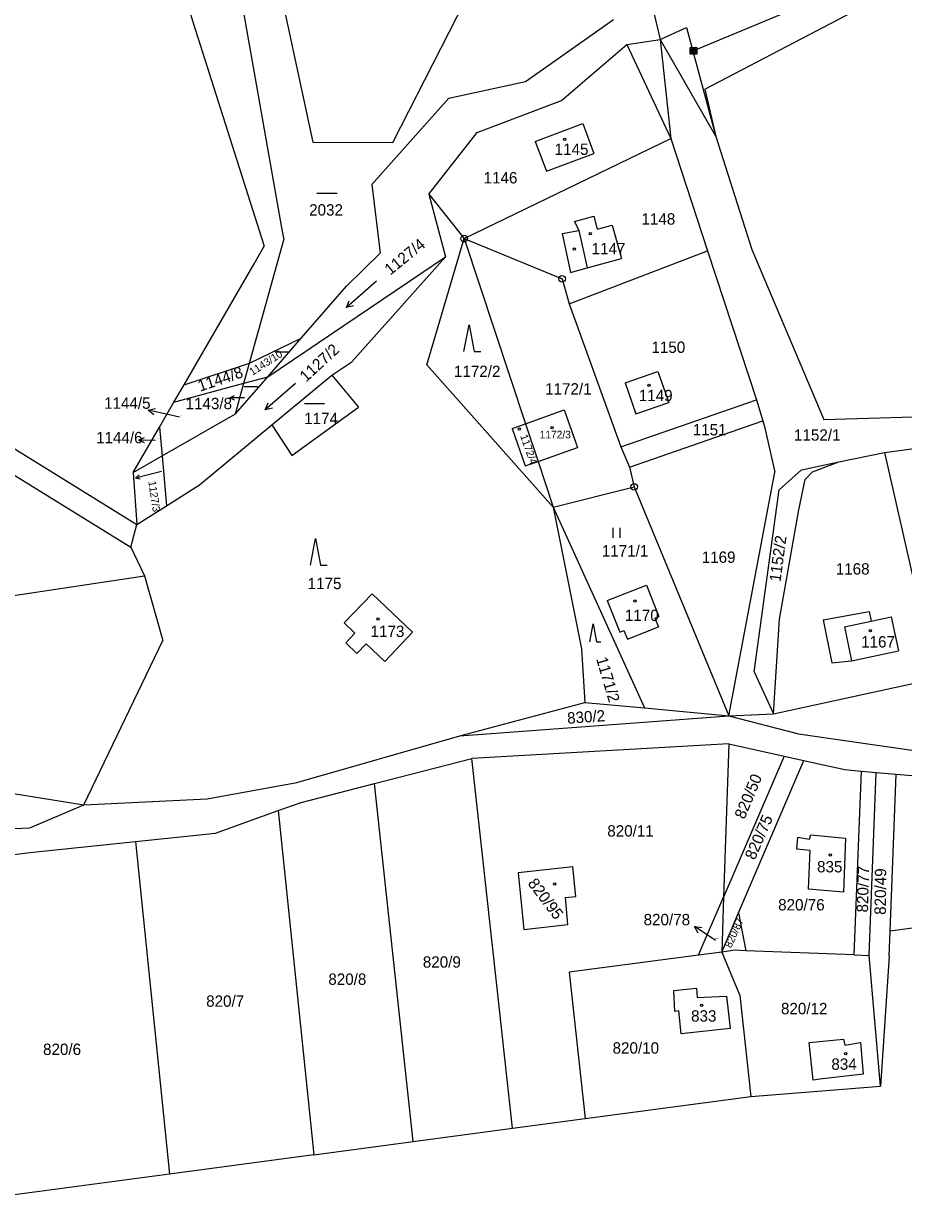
# Model space of a CAD drawing. Extents: x -779596 to -776743, y -1030330 to -1024513.
# Drawn here: x -778616.1 to -778484.5, y -1026611.6 to -1026435.4 of the extents above; entities that cross this region are included whole.
import ezdxf

# ---------------------------------------------------------------- set-up
doc = ezdxf.new("R2010")
doc.units = 0
for name, color, linetype in [('hranice parcel', 7, 'Continuous'), ('hranice vnitřní', 7, 'Continuous'), ('K_Ú_ hranice', 7, 'Continuous'), ('kultura', 7, 'Continuous'), ('Kód', 7, 'Continuous'), ('Vrstva 12', 7, 'Continuous'), ('Vrstva 26', 7, 'Continuous'), ('č_ parcel šipka', 7, 'Continuous'), ('č_pacel stav_', 7, 'Continuous'), ('č_parcel poz_', 7, 'Continuous')]:
    doc.layers.add(name, color=color, linetype=linetype)

msp = doc.modelspace()

# ---------------------------------------------------------------- linework, layer by layer
at = {"layer": 'hranice parcel'}
for points in [[(-778603.06, -1026396.49), (-778580.8, -1026466.48)], [(-778587.26, -1026410.8), (-778577.57, -1026465.66)], [(-778560.88, -1026453.19), (-778539.21, -1026410.64)], [(-778514.2, -1026445.23), (-778454.11, -1026413.75)], [(-778578.89, -1026425.08), (-778572.86, -1026453.13)], [(-778522.76, -1026429.93), (-778520.9, -1026437.76)], [(-778541.06, -1026444.04), (-778527.87, -1026434.79)], [(-778525.9, -1026438.53), (-778520.9, -1026437.76)], [(-778520.9, -1026437.76), (-778512.6, -1026452.3)], [(-778535.65, -1026446.89), (-778525.9, -1026438.53)], [(-778525.9, -1026438.53), (-778519.31, -1026452.58)], [(-778552.51, -1026446.54), (-778541.06, -1026444.04)], [(-778564.02, -1026459.48), (-778552.51, -1026446.54)], [(-778514.2, -1026445.23), (-778512.6, -1026452.3)], [(-778548.26, -1026451.7), (-778535.65, -1026446.89)], [(-778539.58, -1026453.02), (-778532.49, -1026450.34)], [(-778532.49, -1026450.34), (-778530.8, -1026454.81)], [(-778555.49, -1026460.94), (-778548.26, -1026451.7)], [(-778572.86, -1026453.13), (-778560.88, -1026453.19)], [(-778550.22, -1026467.57), (-778519.31, -1026452.58)], [(-778539.58, -1026453.02), (-778537.9, -1026457.49)], [(-778519.31, -1026452.58), (-778513.82, -1026469.37)], [(-778512.6, -1026452.3), (-778507.21, -1026469.17)], [(-778537.9, -1026457.49), (-778530.8, -1026454.81)], [(-778564.02, -1026459.48), (-778562.79, -1026469.72)], [(-778555.49, -1026460.94), (-778553, -1026470.3)], [(-778555.49, -1026460.94), (-778550.22, -1026467.57)], [(-778533.7, -1026464.99), (-778530.82, -1026464.21)], [(-778530.82, -1026464.21), (-778530.3, -1026466.14)], [(-778577.57, -1026465.66), (-778577.2, -1026467.75)], [(-778533.7, -1026464.99), (-778533.06, -1026466.37)], [(-778530.3, -1026466.14), (-778528.06, -1026465.54)], [(-778528.06, -1026465.54), (-778526.7, -1026470.54)], [(-778582.32, -1026486.21), (-778577.2, -1026467.75)], [(-778580.8, -1026466.48), (-778580.1, -1026468.69)], [(-778555.78, -1026486.43), (-778550.22, -1026467.57)], [(-778550.22, -1026467.57), (-778535.57, -1026473.58)], [(-778550.22, -1026467.57), (-778541.04, -1026495.26)], [(-778535.56, -1026466.79), (-778533.06, -1026466.37)], [(-778535.56, -1026466.79), (-778534.31, -1026472.61)], [(-778581.64, -1026471.35), (-778580.1, -1026468.69)], [(-778567.82, -1026474.69), (-778562.79, -1026469.72)], [(-778534.52, -1026477.31), (-778513.82, -1026469.37)], [(-778513.82, -1026469.37), (-778506.49, -1026491.69)], [(-778507.21, -1026469.17), (-778496.41, -1026494.6)], [(-778592.11, -1026489.44), (-778581.64, -1026471.35)], [(-778579.59, -1026488.23), (-778553, -1026470.3)], [(-778567, -1026486), (-778553, -1026470.3)], [(-778531.81, -1026471.93), (-778526.7, -1026470.54)], [(-778534.31, -1026472.61), (-778531.81, -1026471.93)], [(-778574.58, -1026482.47), (-778567.82, -1026474.69)], [(-778535.57, -1026473.58), (-778534.52, -1026477.31)], [(-778534.52, -1026477.31), (-778526.8, -1026498.7)], [(-778582.32, -1026486.21), (-778574.58, -1026482.47)], [(-778579.59, -1026488.23), (-778574.58, -1026482.47)], [(-778592.11, -1026489.44), (-778582.32, -1026486.21)], [(-778583.15, -1026489.19), (-778582.32, -1026486.21)], [(-778570, -1026488), (-778567, -1026486)], [(-778555.78, -1026486.43), (-778536.9, -1026507.74)], [(-778584.41, -1026493.77), (-778579.59, -1026488.23)], [(-778583.15, -1026489.19), (-778579.59, -1026488.23)], [(-778579, -1026495.4), (-778570, -1026488)], [(-778570, -1026488), (-778566, -1026492.8)], [(-778526.16, -1026489.14), (-778521.25, -1026487.43)], [(-778526.16, -1026489.14), (-778524.54, -1026493.79)], [(-778521.25, -1026487.43), (-778519.63, -1026492.09)], [(-778593.62, -1026492.04), (-778583.15, -1026489.19)], [(-778593.62, -1026492.04), (-778592.11, -1026489.44)], [(-778584.41, -1026493.77), (-778583.15, -1026489.19)], [(-778595.78, -1026495.77), (-778593.62, -1026492.04)], [(-778526.8, -1026498.7), (-778506.49, -1026491.69)], [(-778524.54, -1026493.79), (-778519.63, -1026492.09)], [(-778506.49, -1026491.69), (-778505.56, -1026494.81)], [(-778595.4, -1026500.07), (-778584.41, -1026493.77)], [(-778576, -1026500), (-778566, -1026492.8)], [(-778541.04, -1026495.26), (-778535.24, -1026493.2)], [(-778535.24, -1026493.2), (-778533.25, -1026498.8)], [(-778496.41, -1026494.6), (-778476.33, -1026494.01)], [(-778622.92, -1026495.63), (-778599.16, -1026510.34)], [(-778599.69, -1026502.53), (-778595.78, -1026495.77)], [(-778595.78, -1026495.77), (-778595.4, -1026500.07)], [(-778589.77, -1026504.38), (-778579, -1026495.4)], [(-778579, -1026495.4), (-778576, -1026500)], [(-778543.05, -1026495.97), (-778541.04, -1026495.26)], [(-778543.05, -1026495.97), (-778541.07, -1026501.57)], [(-778541.04, -1026495.26), (-778539.17, -1026500.9)], [(-778525.49, -1026501.74), (-778505.56, -1026494.81)], [(-778505.56, -1026494.81), (-778505.3, -1026495.69)], [(-778505.3, -1026495.69), (-778503.74, -1026502.48)], [(-778487.34, -1026499.58), (-778473.35, -1026497.66)], [(-778625.6, -1026497.98), (-778600.07, -1026513.74)], [(-778539.17, -1026500.9), (-778533.25, -1026498.8)], [(-778526.8, -1026498.7), (-778525.49, -1026501.74)], [(-778494.17, -1026500.93), (-778487.34, -1026499.58)], [(-778487.34, -1026499.58), (-778479.68, -1026533.35)], [(-778599.69, -1026502.53), (-778595.4, -1026500.07)], [(-778595.4, -1026500.07), (-778594.73, -1026507.53)], [(-778541.07, -1026501.57), (-778539.17, -1026500.9)], [(-778539.17, -1026500.9), (-778536.9, -1026507.74)], [(-778499.79, -1026502.13), (-778494.17, -1026500.93)], [(-778498.14, -1026502.47), (-778494.17, -1026500.93)], [(-778599.69, -1026502.53), (-778599.16, -1026510.34)], [(-778525.49, -1026501.74), (-778524.8, -1026504.7)], [(-778510.62, -1026538.97), (-778503.74, -1026502.48)], [(-778503.1, -1026505.15), (-778499.79, -1026502.13)], [(-778499.23, -1026503.58), (-778498.14, -1026502.47)], [(-778594.73, -1026507.53), (-778589.77, -1026504.38)], [(-778536.9, -1026507.74), (-778524.8, -1026504.7)], [(-778524.8, -1026504.7), (-778510.62, -1026538.97)], [(-778500.18, -1026508.12), (-778499.23, -1026503.58)], [(-778506.85, -1026532.37), (-778503.1, -1026505.15)], [(-778599.16, -1026510.34), (-778594.73, -1026507.53)], [(-778536.9, -1026507.74), (-778532.68, -1026528.93)], [(-778536.9, -1026507.74), (-778523.23, -1026537.75)], [(-778503.06, -1026524.47), (-778500.18, -1026508.12)], [(-778600.07, -1026513.74), (-778599.16, -1026510.34)], [(-778600.07, -1026513.74), (-778598, -1026518)], [(-778749.6, -1026540.78), (-778598, -1026518)], [(-778598, -1026518), (-778595.3, -1026527.7)], [(-778568.14, -1026525.06), (-778563.99, -1026520.7)], [(-778563.99, -1026520.7), (-778557.94, -1026526.45)], [(-778528.82, -1026521.71), (-778522.97, -1026519.38)], [(-778522.97, -1026519.38), (-778521.09, -1026524.09)], [(-778528.82, -1026521.71), (-778526.93, -1026526.43)], [(-778521.69, -1026524.33), (-778521.09, -1026524.09)], [(-778521.69, -1026524.33), (-778521.17, -1026525.63)], [(-778496.55, -1026524.61), (-778489.66, -1026523.34)], [(-778489.66, -1026523.34), (-778489.35, -1026524.79)], [(-778489.35, -1026524.79), (-778486.36, -1026524.15)], [(-778486.36, -1026524.15), (-778485.27, -1026529.24)], [(-778568.14, -1026525.06), (-778566.54, -1026526.57)], [(-778525.81, -1026527.48), (-778521.17, -1026525.63)], [(-778503.97, -1026538.64), (-778503.06, -1026524.47)], [(-778496.55, -1026524.61), (-778495.23, -1026531.04)], [(-778607.07, -1026552.28), (-778595.3, -1026527.7)], [(-778567.92, -1026528.02), (-778566.54, -1026526.57)], [(-778562.09, -1026530.81), (-778557.94, -1026526.45)], [(-778526.93, -1026526.43), (-778526.33, -1026526.19)], [(-778526.33, -1026526.19), (-778525.81, -1026527.48)], [(-778567.92, -1026528.02), (-778566.25, -1026529.61)], [(-778566.25, -1026529.61), (-778564.88, -1026528.16)], [(-778564.88, -1026528.16), (-778562.09, -1026530.81)], [(-778532.68, -1026528.93), (-778532.19, -1026536.98)], [(-778492.27, -1026530.73), (-778485.27, -1026529.24)], [(-778495.23, -1026531.04), (-778492.27, -1026530.73)], [(-778506.85, -1026532.37), (-778503.97, -1026538.64)], [(-778550.86, -1026541.93), (-778510.62, -1026538.97)], [(-778510.62, -1026538.97), (-778500.24, -1026541.63)], [(-778500.24, -1026541.63), (-778474.92, -1026545.3)], [(-778510.65, -1026543.13), (-778549.08, -1026545.32)], [(-778510.65, -1026543.13), (-778511.42, -1026566.05)], [(-778510.65, -1026543.13), (-778502.35, -1026544.98)], [(-778563.61, -1026549.06), (-778549.08, -1026545.32)], [(-778545.4, -1026578.77), (-778549.08, -1026545.32)], [(-778502.35, -1026544.98), (-778511.42, -1026566.05)], [(-778502.35, -1026544.98), (-778499.42, -1026545.63)], [(-778641.78, -1026546.68), (-778607.07, -1026552.28)], [(-778509.17, -1026568.4), (-778499.42, -1026545.63)], [(-778499.42, -1026545.63), (-778497.86, -1026545.98)], [(-778497.86, -1026545.98), (-778493.27, -1026547)], [(-778493.27, -1026547), (-778490.77, -1026547.22)], [(-778491.88, -1026574.7), (-778490.77, -1026547.22)], [(-778490.77, -1026547.22), (-778488.6, -1026547.41)], [(-778574.61, -1026551.89), (-778563.61, -1026549.06)], [(-778557.84, -1026602.62), (-778563.61, -1026549.06)], [(-778489.65, -1026574.79), (-778488.6, -1026547.41)], [(-778488.6, -1026547.41), (-778485.61, -1026547.67)], [(-778486.51, -1026571.15), (-778485.61, -1026547.67)], [(-778485.61, -1026547.67), (-778475.65, -1026548.53)], [(-778578.04, -1026553.12), (-778574.61, -1026551.89)], [(-778587.41, -1026556.48), (-778578.04, -1026553.12)], [(-778578.04, -1026553.12), (-778572.7, -1026604.61)], [(-778615.17, -1026559.41), (-778599.35, -1026557.74)], [(-778599.35, -1026557.74), (-778587.41, -1026556.48)], [(-778599.35, -1026557.74), (-778594.29, -1026607.49)], [(-778500.47, -1026558.89), (-778500.3, -1026557.12)], [(-778500.3, -1026557.12), (-778498.55, -1026557.38)], [(-778498.55, -1026557.38), (-778498.35, -1026556.76)], [(-778498.35, -1026556.76), (-778493.17, -1026557.24)], [(-778493.17, -1026557.24), (-778493.5, -1026565.35)], [(-778631.14, -1026561.43), (-778615.17, -1026559.41)], [(-778498.49, -1026559.09), (-778500.47, -1026558.89)], [(-778498.72, -1026564.87), (-778498.49, -1026559.09)], [(-778533.95, -1026561.55), (-778542.14, -1026562.44)], [(-778542.14, -1026562.44), (-778541.27, -1026570.9)], [(-778533.52, -1026565.97), (-778533.95, -1026561.55)], [(-778493.5, -1026565.35), (-778498.72, -1026564.87)], [(-778535.08, -1026566.14), (-778533.52, -1026565.97)], [(-778534.7, -1026570.18), (-778535.08, -1026566.14)], [(-778514.45, -1026573.1), (-778511.42, -1026566.05)], [(-778511.42, -1026566.05), (-778511.69, -1026574.28)], [(-778511.69, -1026574.28), (-778509.17, -1026568.4)], [(-778509.17, -1026568.4), (-778508.11, -1026574.08)], [(-778541.27, -1026570.9), (-778534.7, -1026570.18)], [(-778469.17, -1026568.84), (-778486.51, -1026571.15)], [(-778486.66, -1026574.9), (-778486.51, -1026571.15)], [(-778515.15, -1026574.74), (-778514.45, -1026573.1)], [(-778515.15, -1026574.74), (-778534.49, -1026577.31)], [(-778511.69, -1026574.28), (-778515.15, -1026574.74)], [(-778509.71, -1026574.02), (-778511.69, -1026574.28)], [(-778511.69, -1026574.28), (-778508.98, -1026580.78)], [(-778508.11, -1026574.08), (-778509.71, -1026574.02)], [(-778491.88, -1026574.7), (-778508.11, -1026574.08)], [(-778491.88, -1026574.7), (-778489.65, -1026574.79)], [(-778487.97, -1026594.33), (-778489.65, -1026574.79)], [(-778486.66, -1026574.9), (-778487.97, -1026594.33)], [(-778542.99, -1026600.64), (-778545.4, -1026578.77)], [(-778534.49, -1026577.31), (-778532.1, -1026599.18)], [(-778518.88, -1026580.02), (-778515.48, -1026579.71)], [(-778518.7, -1026583.17), (-778518.88, -1026580.02)], [(-778515.48, -1026579.71), (-778515.37, -1026581.07)], [(-778508.98, -1026580.78), (-778507.34, -1026595.88)], [(-778515.37, -1026581.07), (-778510.96, -1026580.87)], [(-778510.96, -1026580.87), (-778510.44, -1026585.73)], [(-778518.11, -1026583.1), (-778518.7, -1026583.17)], [(-778517.74, -1026586.52), (-778518.11, -1026583.1)], [(-778510.44, -1026585.73), (-778517.74, -1026586.52)], [(-778498.63, -1026587.82), (-778493.5, -1026587.33)], [(-778498.04, -1026593.44), (-778498.63, -1026587.82)], [(-778493.5, -1026587.33), (-778493.3, -1026588.22)], [(-778493.3, -1026588.22), (-778490.93, -1026587.82)], [(-778490.93, -1026587.82), (-778490.54, -1026592.53)], [(-778490.54, -1026592.53), (-778497.01, -1026593.31)], [(-778507.34, -1026595.88), (-778487.97, -1026594.33)], [(-778497.01, -1026593.31), (-778498.04, -1026593.44)], [(-778532.1, -1026599.18), (-778507.34, -1026595.88)], [(-778542.99, -1026600.64), (-778532.1, -1026599.18)], [(-778557.84, -1026602.62), (-778542.99, -1026600.64)], [(-778572.7, -1026604.61), (-778557.84, -1026602.62)], [(-778572.7, -1026604.61), (-778594.29, -1026607.49)], [(-778594.29, -1026607.49), (-778624.99, -1026611.59)]]:
    msp.add_lwpolyline(points, dxfattribs=at)
at = {"layer": 'hranice vnitřní'}
for points in [[(-778520.9, -1026437.76), (-778516.96, -1026436)], [(-778516.96, -1026436), (-778512.6, -1026452.3)], [(-778520.9, -1026437.76), (-778519.31, -1026452.58)], [(-778533.06, -1026466.37), (-778531.81, -1026471.93)], [(-778493.36, -1026525.64), (-778489.35, -1026524.79)], [(-778493.36, -1026525.64), (-778492.27, -1026530.73)]]:
    msp.add_lwpolyline(points, dxfattribs=at)
at = {"layer": 'K_Ú_ hranice'}
for points in [[(-778503.97, -1026538.64), (-778479.68, -1026533.35)], [(-778550.86, -1026541.93), (-778532.19, -1026536.98)], [(-778532.19, -1026536.98), (-778523.23, -1026537.75)], [(-778523.23, -1026537.75), (-778510.62, -1026538.97)], [(-778510.62, -1026538.97), (-778503.97, -1026538.64)], [(-778575.24, -1026548.93), (-778550.86, -1026541.93)], [(-778588.66, -1026551.35), (-778575.24, -1026548.93)], [(-778615.17, -1026555.71), (-778607.07, -1026552.28)], [(-778607.07, -1026552.28), (-778588.66, -1026551.35)], [(-778637.9, -1026556.7), (-778615.17, -1026555.71)]]:
    msp.add_lwpolyline(points, dxfattribs=at)
at = {"layer": 'kultura'}
for points in [[(-778572.23, -1026460.76), (-778569.23, -1026460.76)], [(-778563.313, -1026473.934), (-778567.827, -1026477.886)], [(-778566.745, -1026477.603), (-778567.827, -1026477.886), (-778567.404, -1026476.851)], [(-778550.24, -1026484.45), (-778549.49, -1026480.45), (-778548.74, -1026484.45), (-778547.74, -1026484.45)], [(-778578.485, -1026484.5), (-778576.474, -1026484.5)], [(-778583.105, -1026489.68), (-778581.094, -1026489.68)], [(-778575.443, -1026489.234), (-778579.957, -1026493.186)], [(-778578.875, -1026492.903), (-778579.957, -1026493.186), (-778579.534, -1026492.151)], [(-778574.11, -1026492.24), (-778571.11, -1026492.24)], [(-778595.49, -1026502.41), (-778599.389, -1026503.389)], [(-778598.657, -1026503.551), (-778599.389, -1026503.389), (-778598.82, -1026502.901)], [(-778527.927, -1026512.345), (-778527.927, -1026510.845)], [(-778526.893, -1026512.345), (-778526.893, -1026510.845)], [(-778573.19, -1026516.41), (-778572.44, -1026512.41), (-778571.69, -1026516.41), (-778570.69, -1026516.41)], [(-778531.442, -1026527.86), (-778530.94, -1026525.179), (-778530.437, -1026527.86), (-778529.767, -1026527.86)]]:
    msp.add_lwpolyline(points, dxfattribs=at)
for centre in [(-778535.18, -1026452.72), (-778531.35, -1026466.82), (-778533.76, -1026469.12), (-778522.55, -1026489.5), (-778541.94, -1026496.06), (-778537.06, -1026495.84), (-778524.68, -1026521.79), (-778563.09, -1026524.46), (-778489.47, -1026526.19), (-778495.47, -1026559.77), (-778536.67, -1026564.12), (-778514.7, -1026582.24), (-778493.14, -1026589.49)]:
    msp.add_circle(centre, 0.175, dxfattribs=at)
at = {"layer": 'Kód'}
for centre, radius in [((-778550.22, -1026467.57), 0.5), ((-778550.22, -1026467.57), 0.032), ((-778535.57, -1026473.58), 0.5), ((-778535.57, -1026473.58), 0.032), ((-778524.8, -1026504.7), 0.5), ((-778524.8, -1026504.7), 0.032)]:
    msp.add_circle(centre, radius, dxfattribs=at)
at = {"layer": 'Vrstva 12'}
msp.add_lwpolyline([(-778454.11, -1026413.75), (-778515.91, -1026439.47)], dxfattribs=at)
at = {"layer": 'Vrstva 26'}
for points in [[(-778516.41, -1026438.97), (-778515.41, -1026438.97), (-778515.41, -1026439.97), (-778516.41, -1026439.97), (-778516.41, -1026438.97)], [(-778516.21, -1026439.17), (-778515.61, -1026439.17), (-778515.61, -1026439.77), (-778516.21, -1026439.77), (-778516.21, -1026439.17)], [(-778516.01, -1026439.37), (-778515.81, -1026439.37), (-778515.81, -1026439.57), (-778516.01, -1026439.57), (-778516.01, -1026439.37)]]:
    msp.add_lwpolyline(points, dxfattribs=at)
at = {"layer": 'č_ parcel šipka'}
for points in [[(-778584.54, -1026491.749), (-778585.28, -1026491.38), (-778584.54, -1026491.009)], [(-778583.06, -1026491.38), (-778585.28, -1026491.38)], [(-778596.611, -1026493.93), (-778597.474, -1026493.221), (-778596.387, -1026492.957)], [(-778594.55, -1026493.89), (-778597.474, -1026493.221)], [(-778592.78, -1026494.29), (-778594.55, -1026493.89)], [(-778598.026, -1026498.135), (-778598.849, -1026497.706), (-778598.011, -1026497.306)], [(-778596.36, -1026497.75), (-778598.849, -1026497.706)], [(-778513.27, -1026572.13), (-778515.777, -1026570.483)], [(-778515.216, -1026571.45), (-778515.777, -1026570.483), (-778514.667, -1026570.615)], [(-778512.64, -1026572.54), (-778513.27, -1026572.13)]]:
    msp.add_lwpolyline(points, dxfattribs=at)

# ---------------------------------------------------------------- texts
for s, p in [('1144/5', (-778604.069, -1026493.02)), ('1143/8', (-778591.879, -1026493.08)), ('1144/6', (-778605.26, -1026498.18)), ('820/78', (-778523.379, -1026570.28))]:
    msp.add_text(s, height=1.7, dxfattribs=at).set_placement(p)
at = {"layer": 'č_pacel stav_'}
for s, height, p in [('1145', 1.7, (-778536.68, -1026455.04)), ('1147', 1.7, (-778531.15, -1026469.9)), ('1149', 1.7, (-778524.1, -1026491.88)), ('1172/3', 1.14, (-778538.92, -1026497.45)), ('1170', 1.7, (-778526.18, -1026524.77)), ('1173', 1.7, (-778564.21, -1026527.16)), ('1167', 1.7, (-778490.85, -1026528.73)), ('835', 1.7, (-778497.44, -1026562.37)), ('833', 1.7, (-778516.28, -1026584.69)), ('834', 1.7, (-778495.3, -1026591.9))]:
    msp.add_text(s, height=height, dxfattribs=at).set_placement(p)
for s, height, rotation, p in [('1172/4', 1.14, 289.5023, (-778541.855, -1026497.081)), ('820/95', 1.7, 307.10244, (-778540.79, -1026564.038))]:
    msp.add_text(s, height=height, rotation=rotation, dxfattribs=at).set_placement(p)
at = {"layer": 'č_parcel poz_'}
for s, height, p in [('1146', 1.7, (-778547.31, -1026459.31)), ('2032', 1.7, (-778573.4, -1026464.12)), ('1148', 1.7, (-778523.7, -1026465.47)), ('1150', 1.7, (-778522.21, -1026484.66)), ('1172/2', 1.7, (-778551.74, -1026488.27)), ('1172/1', 1.7, (-778538.11, -1026490.89)), ('1143/8', 0.1, (-778582.86, -1026491.18)), ('1144/5', 0.1, (-778592.58, -1026494.09)), ('1174', 1.7, (-778574.14, -1026495.32)), ('1151', 1.7, (-778516.03, -1026497)), ('1152/1', 1.7, (-778500.89, -1026497.79)), ('1144/6', 0.1, (-778596.16, -1026497.55)), ('1171/1', 1.7, (-778529.63, -1026515.12)), ('1169', 1.7, (-778514.69, -1026516.07)), ('1168', 1.7, (-778494.64, -1026517.82)), ('1175', 1.7, (-778573.62, -1026520)), ('820/11', 1.7, (-778528.81, -1026557.01)), ('820/76', 1.7, (-778503.26, -1026568.06)), ('820/78', 0.1, (-778512.639, -1026572.34)), ('820/9', 1.7, (-778556.4, -1026576.62)), ('820/8', 1.7, (-778570.53, -1026579.19)), ('820/7', 1.7, (-778588.8, -1026582.47)), ('820/12', 1.7, (-778502.84, -1026583.59)), ('820/10', 1.7, (-778528.02, -1026589.48)), ('820/6', 1.7, (-778613.19, -1026589.68))]:
    msp.add_text(s, height=height, dxfattribs=at).set_placement(p)
for s, height, rotation, p in [('1127/4', 1.7, 39.10031, (-778561.261, -1026473.109)), ('1127/2', 1.7, 42.70034, (-778573.859, -1026489.108)), ('1143/10', 1.14, 32.60026, (-778581.89, -1026488.094)), ('1144/8', 1.7, 18.80015, (-778589.706, -1026490.477)), ('1127/3', 1.14, 278.50221, (-778597.453, -1026503.898)), ('1152/2', 1.7, 82.40066, (-778502.911, -1026518.986)), ('1171/2', 1.7, 286.40228, (-778530.492, -1026530.415)), ('830/2', 1.7, 4.00003, (-778534.759, -1026540.145)), ('820/50', 1.7, 67.30054, (-778508.297, -1026554.519)), ('820/75', 1.7, 66.70053, (-778506.754, -1026560.618)), ('820/77', 1.7, 88.5007, (-778489.824, -1026568.385)), ('820/49', 1.7, 89.40071, (-778487.157, -1026568.728)), ('820/87', 1.14, 65.90053, (-778510.29, -1026573.766))]:
    msp.add_text(s, height=height, rotation=rotation, dxfattribs=at).set_placement(p)

doc.saveas('drawing.dxf')
